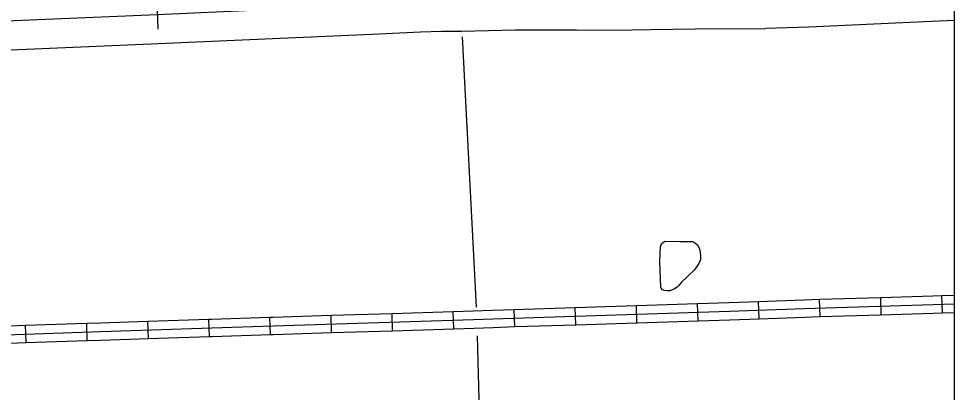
# Model space of a CAD drawing. Extents: x 1164457 to 1439835, y 1590918 to 1773502.
# Drawn here: x 1341737 to 1349820, y 1642598 to 1645830 of the extents above; entities that cross this region are included whole.
import ezdxf

# ---------------------------------------------------------------- set-up
doc = ezdxf.new("R2010")
doc.units = 0
for name, color, linetype in [('Level 15', 7, 'Continuous'), ('Level 32', 7, 'Continuous'), ('Level 35', 7, 'Continuous'), ('Level 5', 7, 'Continuous'), ('R_Draft', 7, 'Continuous')]:
    doc.layers.add(name, color=color, linetype=linetype)

msp = doc.modelspace()

# ---------------------------------------------------------------- linework, layer by layer
at = {"layer": 'Level 15'}
for points in [[(1348187.4, 1645996.3), (1347580.1, 1645992.3), (1347195.5, 1645987.8), (1346874.5, 1645982.3), (1346557.4, 1645985), (1346303.8, 1645983.8), (1346025.4, 1645983.5), (1345560.6, 1645972.2), (1345385.2, 1645972.7), (1345198.4, 1645965.7), (1344838.6, 1645949.4), (1342934.2, 1645864.2), (1340250.8, 1645750.2), (1338057.4, 1645669.1), (1335563.4, 1645575.7), (1335281.4, 1645567.7)], [(1349820.2, 1645813.3), (1349500.1, 1645799.3), (1348562.7, 1645756.9), (1348191.8, 1645746.3)], [(1335281.4, 1645567.7), (1335288.5, 1645317.8), (1335571.7, 1645325.9), (1338066.7, 1645419.2), (1340260.8, 1645500.4), (1342945, 1645614.4), (1344849.8, 1645699.6), (1345208.7, 1645716), (1345389.4, 1645722.7), (1345563.3, 1645722.1), (1346028.6, 1645733.5), (1346304.5, 1645733.8), (1346556.9, 1645735), (1346875.6, 1645732.2), (1347199.1, 1645737.8), (1347582.4, 1645742.3), (1348189, 1645746.3)]]:
    msp.add_lwpolyline(points, dxfattribs=at)
at = {"layer": 'Level 32'}
for p, q in [((1347606.1, 1643215.5), (1347601.4, 1643365.4)), ((1348134.4, 1643234), (1348128.5, 1643383.9)), ((1348661.2, 1643253.2), (1348656.9, 1643403.1)), ((1349189, 1643268.4), (1349184.7, 1643418.3)), ((1349717.5, 1643284.4), (1349711.7, 1643434.3)), ((1345495.2, 1643147.5), (1345490.5, 1643297.5)), ((1346022.9, 1643166), (1346018.2, 1643315.9)), ((1346550.6, 1643182.5), (1346545.9, 1643332.4)), ((1347078.4, 1643199), (1347073.7, 1643348.9)), ((1342856.7, 1643063.7), (1342851.7, 1643213.6)), ((1343384.4, 1643081.1), (1343379.5, 1643231)), ((1343912.1, 1643098.4), (1343907.2, 1643248.3)), ((1344439.7, 1643114.8), (1344435.1, 1643264.7)), ((1344967.5, 1643131.2), (1344962.8, 1643281.1)), ((1341801.4, 1643027.7), (1341796.2, 1643177.6)), ((1342329.1, 1643046.1), (1342323.9, 1643196))]:
    msp.add_line(p, q, dxfattribs=at)
for points in [[(1342463.5, 1658273.9), (1342552.9, 1656284.6), (1342639.1, 1654566.6), (1342642.2, 1654476.5), (1342645.3, 1654416.5), (1342647.4, 1654382.3), (1342643.9, 1654300.1), (1342645.3, 1654264.3), (1342640.2, 1654175.2), (1342641.2, 1654072.7), (1342640.2, 1653969.2), (1342682.7, 1652342.9), (1342751.8, 1650930.1), (1342790.6, 1650022.2), (1342808, 1649207.2), (1342880.9, 1647316.3), (1342893, 1647038.5), (1342939.6, 1645739.3)], [(1331243.5, 1642886), (1331786.8, 1642877), (1332118.6, 1642868.1), (1332860.8, 1642859.1), (1333096.9, 1642863.6), (1333448.4, 1642854.7), (1333854.2, 1642849.1), (1335131.1, 1642893.3), (1335957.7, 1642916.3), (1336410.3, 1642937.3), (1336583.2, 1642944), (1340353.4, 1643058.8), (1340400.1, 1643062.7), (1341291.4, 1643084.9), (1342444.9, 1643125.2), (1343405.9, 1643156.8), (1343936.6, 1643174.2), (1345666.5, 1643227.9), (1345833.8, 1643235.1), (1347879.1, 1643299), (1348523, 1643324.2), (1349638.8, 1643356.4), (1349820.2, 1643363.4)], [(1347073.7, 1643348.9), (1347601.4, 1643365.4)], [(1347601.4, 1643365.4), (1347876.4, 1643374), (1348128.5, 1643383.9)], [(1348128.5, 1643383.9), (1348520.5, 1643399.2), (1348656.9, 1643403.1)], [(1348656.9, 1643403.1), (1349184.7, 1643418.3)], [(1349184.7, 1643418.3), (1349636.2, 1643431.3), (1349711.7, 1643434.3)], [(1349711.7, 1643434.3), (1349820.2, 1643438.5)], [(1344962.8, 1643281.1), (1345490.5, 1643297.5)], [(1345490.5, 1643297.5), (1345663.7, 1643302.8), (1345831, 1643310.1), (1346018.2, 1643315.9)], [(1346018.2, 1643315.9), (1346545.9, 1643332.4)], [(1346545.9, 1643332.4), (1347073.7, 1643348.9)], [(1349189, 1643268.4), (1349641.3, 1643281.4), (1349717.5, 1643284.4)], [(1349717.5, 1643284.4), (1349820.2, 1643288.4)], [(1342323.9, 1643196), (1342442.3, 1643200.2), (1342851.7, 1643213.6)], [(1342851.7, 1643213.6), (1343379.5, 1643231)], [(1343379.5, 1643231), (1343403.4, 1643231.8), (1343907.2, 1643248.3)], [(1343907.2, 1643248.3), (1343934.2, 1643249.2), (1344435.1, 1643264.7)], [(1344435.1, 1643264.7), (1344962.8, 1643281.1)], [(1347078.4, 1643199), (1347606.1, 1643215.5)], [(1347606.1, 1643215.5), (1347881.7, 1643224.1), (1348134.4, 1643234)], [(1348134.4, 1643234), (1348525.5, 1643249.3), (1348661.2, 1643253.2)], [(1348661.2, 1643253.2), (1349189, 1643268.4)], [(1341269.3, 1643159.3), (1341289.1, 1643159.8), (1341796.2, 1643177.6)], [(1341796.2, 1643177.6), (1342323.9, 1643196)], [(1344439.7, 1643114.8), (1344967.5, 1643131.2)], [(1344967.5, 1643131.2), (1345495.2, 1643147.5)], [(1345495.2, 1643147.5), (1345669.2, 1643152.9), (1345836.6, 1643160.2), (1346022.9, 1643166)], [(1346022.9, 1643166), (1346550.6, 1643182.5)], [(1346550.6, 1643182.5), (1347078.4, 1643199)], [(1341801.4, 1643027.7), (1342329.1, 1643046.1)], [(1342329.1, 1643046.1), (1342447.4, 1643050.2), (1342856.7, 1643063.7)], [(1342856.7, 1643063.7), (1343384.4, 1643081.1)], [(1343384.4, 1643081.1), (1343408.3, 1643081.9), (1343912.1, 1643098.4)], [(1343912.1, 1643098.4), (1343939, 1643099.3), (1344439.7, 1643114.8)], [(1341273, 1643009.4), (1341293.6, 1643009.9), (1341801.4, 1643027.7)]]:
    msp.add_lwpolyline(points, dxfattribs=at)
at = {"layer": 'Level 35'}
for points in [[(1347401.9, 1643493.2), (1347361.7, 1643477.4), (1347338.5, 1643476.3), (1347313.1, 1643478.4), (1347299.4, 1643485.8), (1347287.7, 1643498.5), (1347283.5, 1643505.9), (1347275.1, 1643732.2), (1347281.4, 1643856.9), (1347289.9, 1643882.3), (1347306.8, 1643898.2), (1347321.6, 1643904.5), (1347451.6, 1643902.4)], [(1347451.6, 1643902.4), (1347557.3, 1643902.4), (1347576.3, 1643895), (1347603.8, 1643869.6), (1347622.8, 1643830.5), (1347626, 1643777.6), (1347627, 1643743.8), (1347614.3, 1643711), (1347576.3, 1643657.1), (1347515, 1643599), (1347464.2, 1643550.3), (1347439.9, 1643520.7), (1347426.2, 1643509.1), (1347401.9, 1643493.2)]]:
    msp.add_lwpolyline(points, dxfattribs=at)
at = {"layer": 'Level 5'}
for points in [[(1345567.4, 1645673.1), (1345688.9, 1643334.2)], [(1345698.8, 1643085.7), (1345765.1, 1640560)]]:
    msp.add_lwpolyline(points, dxfattribs=at)
at = {"layer": 'R_Draft'}
msp.add_lwpolyline([(1246398.1, 1678582), (1349820.2, 1678582), (1349820.2, 1614470.8), (1246398.1, 1614470.8)], close=True, dxfattribs=at)

doc.saveas('drawing.dxf')
